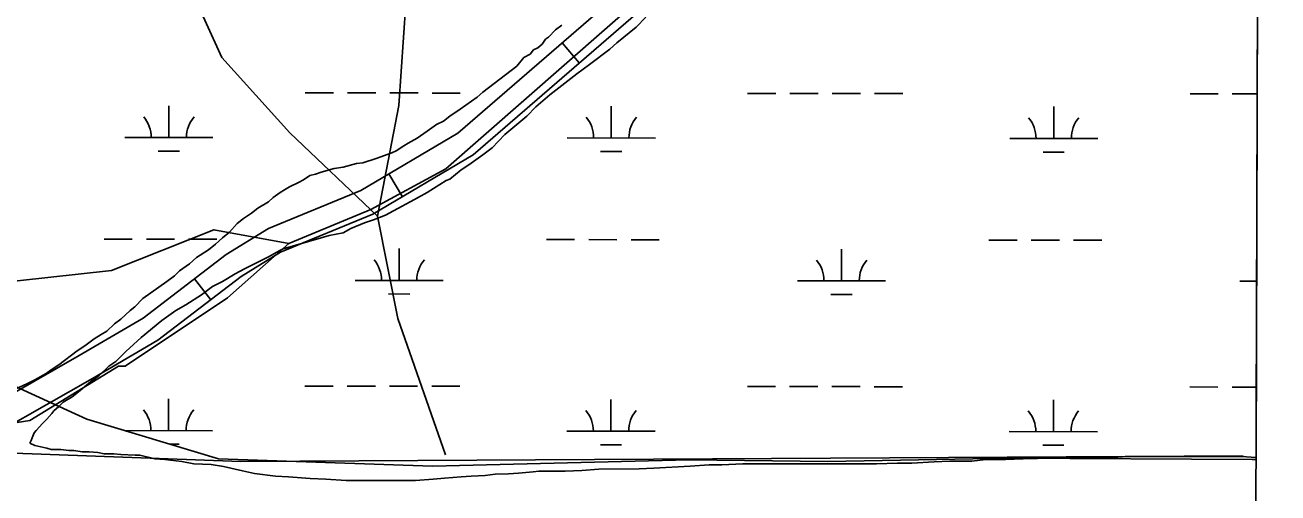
# Model space of a CAD drawing. Extents: x 3148686 to 3186545, y 916144 to 941516.
# Drawn here: x 3182875 to 3184296, y 930427 to 930958 of the extents above; entities that cross this region are included whole.
import ezdxf

# ---------------------------------------------------------------- set-up
doc = ezdxf.new("R2010")
doc.units = 0
for name, color, linetype in [('V-GRID-FRAM', 7, 'Continuous'), ('V-ROAD-CNTR', 7, 'Continuous'), ('V-SITE-VEGE', 7, 'Continuous'), ('V-TOPO-SHOR', 7, 'Continuous'), ('V-WETL-SWMP', 7, 'Continuous')]:
    doc.layers.add(name, color=color, linetype=linetype)

msp = doc.modelspace()

# ---------------------------------------------------------------- linework, layer by layer
at = {"layer": 'V-GRID-FRAM'}
msp.add_lwpolyline([(3152987.2, 939742.7), (3184296.3, 939644.8), (3184247.4, 921455.8), (3152922.4, 921553.7), (3152987.2, 939742.7)], dxfattribs=at)
at = {"layer": 'V-ROAD-CNTR'}
for p, q in [((3183484.2, 930937.7), (3183503.8, 930915)), ((3183287.8, 930789), (3183303.1, 930763.2)), ((3183067.3, 930670.1), (3183085.6, 930646.3))]:
    msp.add_line(p, q, dxfattribs=at)
for points in [[(3181246.3, 930524.7), (3181769.1, 930515.7), (3182414, 930515.5), (3182736.2, 930511.6), (3182804.5, 930514.8), (3182835.7, 930525.4), (3182936.4, 930583), (3183008.9, 930625.3), (3183103.2, 930697.6), (3183151.2, 930727.2), (3183256.1, 930770.2), (3183365.9, 930835.2), (3183550.6, 930995.3), (3183810.8, 931223.9), (3183991.3, 931378), (3184123.2, 931482.5), (3184181, 931522), (3184258.2, 931558.5)], [(3181267.8, 930494.4), (3181768.9, 930485.7), (3182413.8, 930485.5), (3182736.7, 930481.6), (3182810.2, 930485), (3182848, 930498), (3182951.4, 930557), (3183025.7, 930600.4), (3183120.2, 930672.8), (3183164.8, 930700.3), (3183269.5, 930743.3), (3183383.5, 930810.8), (3183570.4, 930972.7), (3183830.5, 931201.2), (3184010.3, 931354.8), (3184141, 931458.3), (3184196, 931495.9), (3184271, 931531.4)]]:
    msp.add_lwpolyline(points, dxfattribs=at)
at = {"layer": 'V-SITE-VEGE'}
for p, q in [((3184271.6, 930467.4), (3184274.5, 931521.6)), ((3183579.4, 930966.9), (3183568.1, 930955.6)), ((3183468.8, 930944.4), (3183476.8, 930952.4)), ((3183476.8, 930952.4), (3183484, 930958)), ((3183568.1, 930955.6), (3183546.5, 930938)), ((3183452, 930929.9), (3183456.8, 930932.3)), ((3183456.8, 930932.3), (3183461.6, 930936.3)), ((3183461.6, 930936.3), (3183463.2, 930938.7)), ((3183463.2, 930938.7), (3183465.6, 930942)), ((3183465.6, 930942), (3183468.8, 930944.4)), ((3183546.5, 930938), (3183538.5, 930930.8)), ((3183432.8, 930911.5), (3183440.8, 930921.1)), ((3183440.8, 930921.1), (3183448, 930925.1)), ((3183448, 930925.1), (3183452, 930929.9)), ((3183538.5, 930930.8), (3183515.3, 930913.2)), ((3183394.4, 930881.8), (3183432.8, 930911.5)), ((3183515.3, 930913.2), (3183500.9, 930902.7)), ((3183500.9, 930902.7), (3183470.5, 930878.7)), ((3183368.8, 930862.6), (3183388, 930876.2)), ((3183388, 930876.2), (3183394.4, 930881.8)), ((3183470.5, 930878.7), (3183454.5, 930865.1)), ((3183356.8, 930854.6), (3183368.8, 930862.6)), ((3183454.5, 930865.1), (3183444.1, 930854.6)), ((3183341.6, 930845), (3183349.6, 930849)), ((3183349.6, 930849), (3183356.8, 930854.6)), ((3183444.1, 930854.6), (3183419.3, 930833.8)), ((3183320, 930829.7), (3183331.2, 930837.7)), ((3183331.2, 930837.7), (3183341.6, 930845)), ((3183419.3, 930833.8), (3183404.9, 930818.6)), ((3183295.9, 930815.3), (3183304.7, 930820.9)), ((3183304.7, 930820.9), (3183309.5, 930824.1)), ((3183309.5, 930824.1), (3183320, 930829.7)), ((3183404.9, 930818.6), (3183394.4, 930810.6)), ((3183258.3, 930801.6), (3183273.5, 930806.5)), ((3183273.5, 930806.5), (3183291.1, 930812.9)), ((3183291.1, 930812.9), (3183295.9, 930815.3)), ((3183394.4, 930810.6), (3183378.4, 930799.3)), ((3183204.6, 930788.8), (3183211.1, 930791.2)), ((3183211.1, 930791.2), (3183225.5, 930795.2)), ((3183225.5, 930795.2), (3183235.9, 930796.8)), ((3183235.9, 930796.8), (3183251.1, 930800.8)), ((3183251.1, 930800.8), (3183258.3, 930801.6)), ((3183369.6, 930793.7), (3183356.8, 930783.3)), ((3183378.4, 930799.3), (3183369.6, 930793.7)), ((3183175, 930774.4), (3183185.4, 930779.2)), ((3183185.4, 930779.2), (3183191, 930782.4)), ((3183191, 930782.4), (3183198.2, 930787.2)), ((3183198.2, 930787.2), (3183204.6, 930788.8)), ((3183352.8, 930781.7), (3183331.2, 930768.1)), ((3183356.8, 930783.3), (3183352.8, 930781.7)), ((3183151, 930757.5), (3183156.6, 930762.3)), ((3183156.6, 930762.3), (3183164.6, 930767.9)), ((3183164.6, 930767.9), (3183169.4, 930771.1)), ((3183169.4, 930771.1), (3183175, 930774.4)), ((3183331.2, 930768.1), (3183316.8, 930760)), ((3183131.8, 930744.7), (3183139, 930750.3)), ((3183139, 930750.3), (3183151, 930757.5)), ((3183316.8, 930760), (3183292.8, 930747.2)), ((3183115.8, 930732.7), (3183123, 930738.3)), ((3183123, 930738.3), (3183131.8, 930744.7)), ((3183259.9, 930733.6), (3183244.7, 930727.1)), ((3183270.4, 930736.8), (3183259.9, 930733.6)), ((3183284, 930742.4), (3183270.4, 930736.8)), ((3183292.8, 930747.2), (3183284, 930742.4)), ((3183099, 930716.6), (3183107, 930723)), ((3183107, 930723), (3183115.8, 930732.7)), ((3183219.9, 930719.1), (3183211.1, 930716.7)), ((3183235.9, 930722.3), (3183219.9, 930719.1)), ((3183244.7, 930727.1), (3183235.9, 930722.3)), ((3183083, 930703), (3183091, 930709.4)), ((3183091, 930709.4), (3183099, 930716.6)), ((3183211.1, 930716.7), (3183167.9, 930703.9)), ((3183061.4, 930687), (3183069.4, 930694.2)), ((3183069.4, 930694.2), (3183083, 930703)), ((3183151.1, 930695), (3183123.8, 930681.4)), ((3183163.9, 930702.3), (3183151.1, 930695)), ((3183167.9, 930703.9), (3183163.9, 930702.3)), ((3183044.5, 930673.3), (3183050.1, 930679)), ((3183050.1, 930679), (3183061.4, 930687)), ((3183123.8, 930681.4), (3183113.4, 930675.8)), ((3183008.5, 930647.7), (3183035.7, 930666.9)), ((3183035.7, 930666.9), (3183044.5, 930673.3)), ((3183099, 930667), (3183087.8, 930661.4)), ((3183113.4, 930675.8), (3183099, 930667)), ((3183075, 930651.7), (3183057.4, 930640.5)), ((3183087.8, 930661.4), (3183075, 930651.7)), ((3182983.7, 930624.4), (3182994.1, 930634.1)), ((3182994.1, 930634.1), (3182999.7, 930638.1)), ((3182999.7, 930638.1), (3183008.5, 930647.7)), ((3183046.2, 930634.1), (3183030.2, 930622.9)), ((3183057.4, 930640.5), (3183046.2, 930634.1)), ((3182976.5, 930618.8), (3182983.7, 930624.4)), ((3183030.2, 930622.9), (3183006.9, 930603.6)), ((3182953.3, 930602), (3182961.3, 930606.8)), ((3182961.3, 930606.8), (3182967.7, 930610.8)), ((3182967.7, 930610.8), (3182976.5, 930618.8)), ((3182934.1, 930588.4), (3182942.9, 930594)), ((3182942.9, 930594), (3182953.3, 930602)), ((3183006.9, 930603.6), (3182989.3, 930587.6)), ((3182913.3, 930572.3), (3182934.1, 930588.4)), ((3182989.3, 930587.6), (3182978.1, 930576.4)), ((3182886, 930555.5), (3182898.9, 930562.7)), ((3182898.9, 930562.7), (3182904.5, 930566.7)), ((3182904.5, 930566.7), (3182913.3, 930572.3)), ((3182970.1, 930570.8), (3182958.9, 930560.4)), ((3182978.1, 930576.4), (3182970.1, 930570.8)), ((3182864.4, 930545.1), (3182877.2, 930550.7)), ((3182877.2, 930550.7), (3182886, 930555.5)), ((3182949.3, 930553.1), (3182935.7, 930541.9)), ((3182958.9, 930560.4), (3182949.3, 930553.1)), ((3182928.5, 930536.3), (3182918.1, 930529.9)), ((3182935.7, 930541.9), (3182928.5, 930536.3)), ((3182907.7, 930520.3), (3182905.3, 930517.1)), ((3182913.3, 930525.1), (3182907.7, 930520.3)), ((3182918.1, 930529.9), (3182913.3, 930525.1)), ((3182894.9, 930505.8), (3182887.7, 930497.8)), ((3182899.7, 930510.7), (3182894.9, 930505.8)), ((3182905.3, 930517.1), (3182899.7, 930510.7)), ((3182885.3, 930495.4), (3182882.9, 930489.8)), ((3182887.7, 930497.8), (3182885.3, 930495.4)), ((3182882.1, 930486.6), (3182880.5, 930483.4)), ((3182880.5, 930483.4), (3182886.1, 930481)), ((3182882.9, 930489.8), (3182882.1, 930486.6)), ((3182886.1, 930481), (3182899.7, 930477.8)), ((3182899.7, 930477.8), (3182904.5, 930476.2)), ((3182904.5, 930476.2), (3182915.7, 930476.2)), ((3182915.7, 930476.2), (3182924.5, 930475.4)), ((3182924.5, 930475.4), (3182930.2, 930475.4)), ((3182930.2, 930475.4), (3182939.8, 930473.8)), ((3182939.8, 930473.8), (3182947.8, 930473.8)), ((3182947.8, 930473.8), (3182957.4, 930473.1)), ((3182957.4, 930473.1), (3182964.6, 930471.5)), ((3182964.6, 930471.5), (3182975.8, 930471.5)), ((3182975.8, 930471.5), (3182983.8, 930470.7)), ((3182983.8, 930470.7), (3182999.8, 930469.9)), ((3182999.8, 930469.9), (3183005.4, 930469.9)), ((3183005.4, 930469.9), (3183022.3, 930465.9)), ((3183022.3, 930465.9), (3183033.5, 930465.1)), ((3183033.5, 930465.1), (3183052.7, 930462.7)), ((3183906.5, 930462.5), (3183924.1, 930463.3)), ((3183924.1, 930463.3), (3183948.9, 930463.3)), ((3183948.9, 930463.3), (3183965, 930465)), ((3183965, 930465), (3183987.4, 930465)), ((3183987.4, 930465), (3184007.4, 930465.8)), ((3184007.4, 930465.8), (3184040.2, 930466.6)), ((3184040.2, 930466.6), (3184099.5, 930466.7)), ((3184099.5, 930466.7), (3184125.1, 930468.3)), ((3184125.1, 930468.3), (3184254.9, 930468.4)), ((3184254.9, 930468.4), (3184271.6, 930467.4)), ((3183052.7, 930462.7), (3183066.3, 930460.3)), ((3183066.3, 930460.3), (3183086.3, 930459.5)), ((3183086.3, 930459.5), (3183100, 930457.1)), ((3183100, 930457.1), (3183121.6, 930452.3)), ((3183121.6, 930452.3), (3183135.2, 930449.2)), ((3183135.2, 930449.2), (3183159.2, 930446)), ((3183423.5, 930448.6), (3183434.8, 930449.4)), ((3183434.8, 930449.4), (3183451.6, 930451)), ((3183451.6, 930451), (3183458, 930451.8)), ((3183458, 930451.8), (3183487.6, 930451.8)), ((3183487.6, 930451.8), (3183506.8, 930452.6)), ((3183506.8, 930452.6), (3183526.1, 930454.2)), ((3183526.1, 930454.2), (3183571.7, 930454.3)), ((3183571.7, 930454.3), (3183588.5, 930455.1)), ((3183588.5, 930455.1), (3183629.4, 930457.5)), ((3183629.4, 930457.5), (3183651, 930459.1)), ((3183651, 930459.1), (3183665.4, 930459.1)), ((3183665.4, 930459.1), (3183689.4, 930460)), ((3183689.4, 930460), (3183840.8, 930460.1)), ((3183840.8, 930460.1), (3183864.8, 930460.9)), ((3183864.8, 930460.9), (3183880.9, 930460.9)), ((3183880.9, 930460.9), (3183906.5, 930462.5)), ((3183159.2, 930446), (3183173.7, 930445.2)), ((3183173.7, 930445.2), (3183198.5, 930443.6)), ((3183198.5, 930443.6), (3183216.1, 930442.8)), ((3183216.1, 930442.8), (3183239.3, 930441.2)), ((3183239.3, 930441.2), (3183317.8, 930441.3)), ((3183317.8, 930441.3), (3183337.8, 930442.9)), ((3183337.8, 930442.9), (3183350.7, 930443.7)), ((3183350.7, 930443.7), (3183369.9, 930445.3)), ((3183369.9, 930445.3), (3183381.1, 930446.1)), ((3183381.1, 930446.1), (3183397.1, 930446.9)), ((3183397.1, 930446.9), (3183408.3, 930448.5)), ((3183408.3, 930448.5), (3183423.5, 930448.6))]:
    msp.add_line(p, q, dxfattribs=at)
at = {"layer": 'V-TOPO-SHOR'}
for points in [[(3183274.9, 930741), (3183175.4, 930835.8), (3183098.2, 930921), (3183059.6, 931006.1), (3183036.5, 931114.4), (3183005.7, 931199.5), (3182889.8, 931323.3), (3182719.8, 931447.2), (3182627.1, 931524.7), (3182495.8, 931664), (3182434, 931749.1), (3182379.9, 931818.8), (3182333.6, 931865.3), (3182233.1, 931935), (3182109.4, 931989.2), (3182008.9, 932020.3), (3181877.5, 932051.3), (3181800.2, 932097.8), (3181591.5, 932175.4)], [(3183274.9, 930741), (3183299.2, 930866.6), (3183307.1, 930982.6), (3183299.4, 931052.2), (3183291.7, 931121.8), (3183307.3, 931237.8), (3183353.8, 931338.3), (3183423.5, 931423.3), (3183493.2, 931469.6), (3183570.6, 931508.2), (3183686.6, 931562.2), (3183818.1, 931616.2), (3184034.7, 931670.1), (3184158.5, 931708.7), (3184251.4, 931755), (3184274.6, 931785.9)], [(3184256.8, 930469.3), (3183119.9, 930462.7), (3182686.9, 930478.7), (3182880.3, 930509.4), (3182980.9, 930571.1), (3182988.6, 930571.1), (3183104.7, 930648.3), (3183174.3, 930710.1), (3183267.2, 930748.7), (3183352.3, 930795), (3183669.7, 931073.1), (3184180.5, 931474.7), (3184273.4, 931536.5)], [(3183352, 930470.2), (3183298, 930624.9), (3183274.9, 930741)], [(3181256.2, 930542), (3181789.9, 930549.2), (3182625.2, 930641.1), (3182973.2, 930679.4), (3183089.3, 930725.7), (3183174.3, 930710.1)]]:
    msp.add_lwpolyline(points, dxfattribs=at)
at = {"layer": 'V-WETL-SWMP'}
for p, q in [((3184275.7, 931983.9), (3184271.6, 930465.2)), ((3183192.8, 930881), (3183224.8, 930881)), ((3183240.8, 930880.9), (3183272.8, 930880.9)), ((3183288.8, 930880.9), (3183320.8, 930880.9)), ((3183336.8, 930880.8), (3183368.8, 930880.8)), ((3183694.7, 930880.5), (3183726.7, 930880.4)), ((3183742.7, 930880.4), (3183774.7, 930880.4)), ((3183790.7, 930880.4), (3183822.7, 930880.3)), ((3183838.7, 930880.3), (3183870.7, 930880.3)), ((3184196.6, 930879.9), (3184228.6, 930879.9)), ((3184244.6, 930879.9), (3184272.8, 930879.9)), ((3183038.2, 930830.4), (3183038.2, 930866.4)), ((3183540.1, 930829.9), (3183540.1, 930865.9)), ((3184042, 930829.4), (3184042, 930865.4)), ((3182988.2, 930830.5), (3183088.2, 930830.4)), ((3183490.1, 930829.9), (3183590.1, 930829.8)), ((3183992, 930829.4), (3184092, 930829.3)), ((3183026.1, 930815), (3183050.1, 930815)), ((3183528, 930814.5), (3183552, 930814.4)), ((3184030, 930813.9), (3184054, 930813.9)), ((3182964.6, 930715.1), (3182996.6, 930715)), ((3183012.6, 930715), (3183044.6, 930715)), ((3183060.6, 930715), (3183092.6, 930714.9)), ((3183466.5, 930714.5), (3183498.5, 930714.5)), ((3183514.5, 930714.5), (3183546.5, 930714.4)), ((3183562.5, 930714.4), (3183594.5, 930714.4)), ((3183968.4, 930714), (3184000.4, 930714)), ((3184016.4, 930713.9), (3184048.4, 930713.9)), ((3184064.4, 930713.9), (3184096.4, 930713.9)), ((3183299.4, 930668.3), (3183299.5, 930704.3)), ((3183801.3, 930667.7), (3183801.4, 930703.7)), ((3183249.4, 930668.3), (3183349.4, 930668.2)), ((3183751.3, 930667.8), (3183851.3, 930667.7)), ((3184253.2, 930667.3), (3184272.2, 930667.2)), ((3183287.4, 930652.9), (3183311.4, 930652.8)), ((3183789.3, 930652.3), (3183813.3, 930652.3)), ((3182945, 930510.8), (3182860, 930549.9)), ((3183192.4, 930548.3), (3183224.4, 930548.3)), ((3183240.4, 930548.3), (3183272.4, 930548.2)), ((3183288.4, 930548.2), (3183320.4, 930548.2)), ((3183336.4, 930548.2), (3183368.4, 930548.1)), ((3183694.4, 930547.8), (3183726.4, 930547.8)), ((3183742.4, 930547.7), (3183774.4, 930547.7)), ((3183790.4, 930547.7), (3183822.4, 930547.7)), ((3183838.4, 930547.6), (3183870.4, 930547.6)), ((3184196.3, 930547.3), (3184228.3, 930547.2)), ((3184244.3, 930547.2), (3184271.9, 930547.2)), ((3183037.8, 930497.7), (3183037.8, 930533.7)), ((3183539.7, 930497.2), (3183539.7, 930533.2)), ((3184041.6, 930496.7), (3184041.7, 930532.7)), ((3183094.6, 930465.8), (3182945, 930510.8)), ((3182988.2, 930497.8), (3183087.8, 930497.7)), ((3183489.7, 930497.3), (3183589.7, 930497.2)), ((3183991.6, 930496.7), (3184091.6, 930496.6)), ((3183039.8, 930482.3), (3183049.8, 930482.3)), ((3183527.7, 930481.8), (3183551.7, 930481.8)), ((3184029.6, 930481.3), (3184053.6, 930481.2)), ((3183337.1, 930457.3), (3183094.6, 930465.8)), ((3183628.3, 930464.8), (3183337.1, 930457.3)), ((3183785.8, 930462.7), (3183628.3, 930464.8)), ((3183991.3, 930466.5), (3183785.8, 930462.7)), ((3184267.2, 930465.2), (3183991.3, 930466.5)), ((3184271.6, 930465.2), (3184267.2, 930465.2))]:
    msp.add_line(p, q, dxfattribs=at)
for centre, start, end in [((3182982.9, 930830.9), 359.1678, 40.7115), ((3183093.4, 930830.8), 139.1678, 180.7115), ((3183484.8, 930830.4), 359.1678, 40.7115), ((3183595.3, 930830.3), 139.1678, 180.7115), ((3183986.7, 930829.9), 359.1678, 40.7115), ((3184097.2, 930829.8), 139.1678, 180.7115), ((3183244.2, 930668.8), 359.1678, 40.7115), ((3183354.7, 930668.7), 139.1678, 180.7115), ((3183746.1, 930668.3), 359.1678, 40.7115), ((3183856.6, 930668.2), 139.1678, 180.7115), ((3182982.6, 930498.3), 359.1678, 40.7115), ((3183093, 930498.2), 139.1678, 180.7115), ((3183484.5, 930497.7), 359.1678, 40.7115), ((3183595, 930497.6), 139.1678, 180.7115), ((3183986.4, 930497.2), 359.1678, 40.7115), ((3184096.9, 930497.1), 139.1678, 180.7115)]:
    msp.add_arc(centre, 35.2, start, end, dxfattribs=at)

doc.saveas('drawing.dxf')
